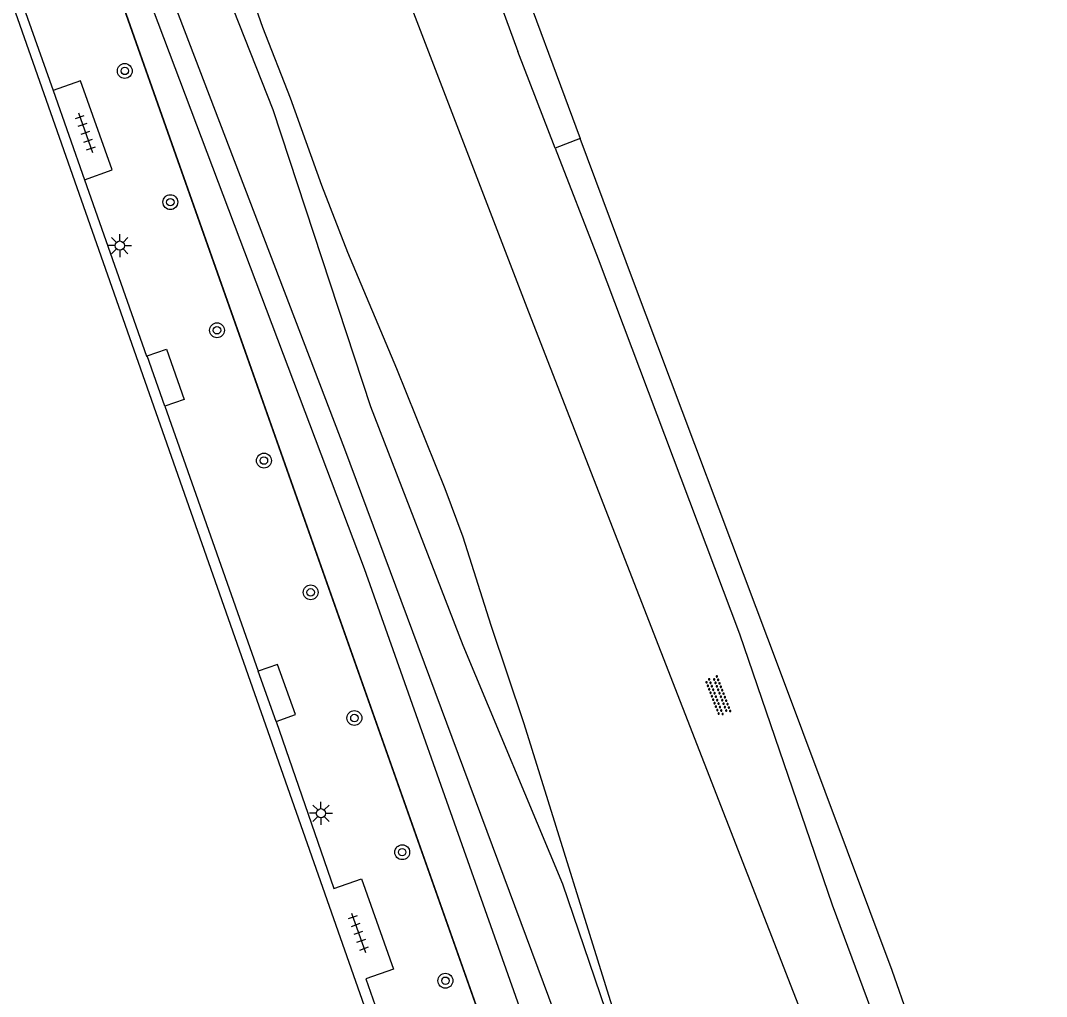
# Model space of a CAD drawing. Extents: x 135990 to 139000, y 393500 to 396000.
# Drawn here: x 136109.5 to 136164.7, y 395795.2 to 395847.7 of the extents above; entities that cross this region are included whole.
import ezdxf

# ---------------------------------------------------------------- set-up
doc = ezdxf.new("R2010")
doc.units = 0
for name, color, linetype in [('gg-afsc-hekwerk', 7, 'Continuous'), ('gg-bbg-overig bouwwerk', 7, 'Continuous'), ('gg-knt-BGT kruinlijn', 7, 'Continuous'), ('gg-knt-bovenkant onderkant talud', 7, 'Continuous'), ('gg-knt-verharding', 7, 'Continuous'), ('gt-symb-boom', 7, 'Continuous'), ('gt-symb-lichtmast', 7, 'Continuous'), ('gt-symb-overige verharding', 7, 'Continuous'), ('gt-symb-tegel verharding', 7, 'Continuous'), ('gx-grn-maaiveld', 7, 'Continuous')]:
    doc.layers.add(name, color=color, linetype=linetype)

# ---------------------------------------------------------------- blocks, each defined once
blk = doc.blocks.new('gt0-OVH')
at = {"layer": 'gt-symb-overige verharding'}
for points in [[(-0.972, 0.298), (-0.967, 0.308), (-0.965, 0.319), (-0.966, 0.33), (-0.971, 0.34), (-0.978, 0.348), (-0.988, 0.353), (-0.999, 0.355), (-1.01, 0.354), (-1.02, 0.349), (-1.028, 0.342), (-1.033, 0.332), (-1.035, 0.321), (-1.034, 0.31), (-1.029, 0.3), (-1.022, 0.292), (-1.012, 0.287), (-1.001, 0.285), (-0.99, 0.286), (-0.98, 0.291)], [(-0.872, 0.106), (-0.867, 0.116), (-0.865, 0.126), (-0.866, 0.137), (-0.871, 0.147), (-0.878, 0.156), (-0.888, 0.161), (-0.899, 0.163), (-0.91, 0.162), (-0.92, 0.157), (-0.928, 0.15), (-0.933, 0.14), (-0.935, 0.129), (-0.934, 0.118), (-0.929, 0.108), (-0.922, 0.1), (-0.912, 0.095), (-0.901, 0.092), (-0.89, 0.094), (-0.88, 0.098)], [(-0.772, 0.298), (-0.767, 0.308), (-0.765, 0.319), (-0.766, 0.33), (-0.771, 0.34), (-0.778, 0.348), (-0.788, 0.353), (-0.799, 0.355), (-0.81, 0.354), (-0.82, 0.349), (-0.828, 0.342), (-0.833, 0.332), (-0.835, 0.321), (-0.834, 0.31), (-0.829, 0.3), (-0.822, 0.292), (-0.812, 0.287), (-0.801, 0.285), (-0.79, 0.286), (-0.78, 0.291)], [(-0.672, 0.106), (-0.667, 0.116), (-0.665, 0.126), (-0.666, 0.137), (-0.671, 0.147), (-0.678, 0.156), (-0.688, 0.161), (-0.699, 0.163), (-0.71, 0.162), (-0.72, 0.157), (-0.728, 0.15), (-0.733, 0.14), (-0.735, 0.129), (-0.734, 0.118), (-0.729, 0.108), (-0.722, 0.1), (-0.712, 0.095), (-0.701, 0.092), (-0.69, 0.094), (-0.68, 0.098)], [(-0.572, 0.298), (-0.567, 0.308), (-0.565, 0.319), (-0.566, 0.33), (-0.571, 0.34), (-0.578, 0.348), (-0.588, 0.353), (-0.599, 0.355), (-0.61, 0.354), (-0.62, 0.349), (-0.628, 0.342), (-0.633, 0.332), (-0.635, 0.321), (-0.634, 0.31), (-0.629, 0.3), (-0.622, 0.292), (-0.612, 0.287), (-0.601, 0.285), (-0.59, 0.286), (-0.58, 0.291)], [(-0.472, 0.106), (-0.467, 0.116), (-0.465, 0.126), (-0.466, 0.137), (-0.471, 0.147), (-0.478, 0.156), (-0.488, 0.161), (-0.499, 0.163), (-0.51, 0.162), (-0.52, 0.157), (-0.528, 0.15), (-0.533, 0.14), (-0.535, 0.129), (-0.534, 0.118), (-0.529, 0.108), (-0.522, 0.1), (-0.512, 0.095), (-0.501, 0.092), (-0.49, 0.094), (-0.48, 0.098)], [(-0.372, 0.298), (-0.367, 0.308), (-0.365, 0.319), (-0.366, 0.33), (-0.371, 0.34), (-0.378, 0.348), (-0.388, 0.353), (-0.399, 0.355), (-0.41, 0.354), (-0.42, 0.349), (-0.428, 0.342), (-0.433, 0.332), (-0.435, 0.321), (-0.434, 0.31), (-0.429, 0.3), (-0.422, 0.292), (-0.412, 0.287), (-0.401, 0.285), (-0.39, 0.286), (-0.38, 0.291)], [(-0.272, 0.106), (-0.267, 0.116), (-0.265, 0.126), (-0.266, 0.137), (-0.271, 0.147), (-0.278, 0.156), (-0.288, 0.161), (-0.299, 0.163), (-0.31, 0.162), (-0.32, 0.157), (-0.328, 0.15), (-0.333, 0.14), (-0.335, 0.129), (-0.334, 0.118), (-0.329, 0.108), (-0.322, 0.1), (-0.312, 0.095), (-0.301, 0.092), (-0.29, 0.094), (-0.28, 0.098)], [(-0.172, 0.298), (-0.167, 0.308), (-0.165, 0.319), (-0.166, 0.33), (-0.171, 0.34), (-0.178, 0.348), (-0.188, 0.353), (-0.199, 0.355), (-0.21, 0.354), (-0.22, 0.349), (-0.228, 0.342), (-0.233, 0.332), (-0.235, 0.321), (-0.234, 0.31), (-0.229, 0.3), (-0.222, 0.292), (-0.212, 0.287), (-0.201, 0.285), (-0.19, 0.286), (-0.18, 0.291)], [(-0.072, 0.106), (-0.067, 0.116), (-0.065, 0.126), (-0.066, 0.137), (-0.071, 0.147), (-0.078, 0.156), (-0.088, 0.161), (-0.099, 0.163), (-0.11, 0.162), (-0.12, 0.157), (-0.128, 0.15), (-0.133, 0.14), (-0.135, 0.129), (-0.134, 0.118), (-0.129, 0.108), (-0.122, 0.1), (-0.112, 0.095), (-0.101, 0.092), (-0.09, 0.094), (-0.08, 0.098)], [(0.028, 0.298), (0.033, 0.308), (0.035, 0.319), (0.034, 0.33), (0.029, 0.34), (0.022, 0.348), (0.012, 0.353), (0.001, 0.355), (-0.01, 0.354), (-0.02, 0.349), (-0.028, 0.342), (-0.033, 0.332), (-0.035, 0.321), (-0.034, 0.31), (-0.029, 0.3), (-0.022, 0.292), (-0.012, 0.287), (-0.001, 0.285), (0.01, 0.286), (0.02, 0.291)], [(0.128, 0.106), (0.133, 0.116), (0.135, 0.126), (0.134, 0.137), (0.129, 0.147), (0.122, 0.156), (0.112, 0.161), (0.101, 0.163), (0.09, 0.162), (0.08, 0.157), (0.072, 0.15), (0.067, 0.14), (0.065, 0.129), (0.066, 0.118), (0.071, 0.108), (0.078, 0.1), (0.088, 0.095), (0.099, 0.092), (0.11, 0.094), (0.12, 0.098)], [(0.228, 0.298), (0.233, 0.308), (0.235, 0.319), (0.234, 0.33), (0.229, 0.34), (0.222, 0.348), (0.212, 0.353), (0.201, 0.355), (0.19, 0.354), (0.18, 0.349), (0.172, 0.342), (0.167, 0.332), (0.165, 0.321), (0.166, 0.31), (0.171, 0.3), (0.178, 0.292), (0.188, 0.287), (0.199, 0.285), (0.21, 0.286), (0.22, 0.291)], [(0.328, 0.106), (0.333, 0.116), (0.335, 0.126), (0.334, 0.137), (0.329, 0.147), (0.322, 0.156), (0.312, 0.161), (0.301, 0.163), (0.29, 0.162), (0.28, 0.157), (0.272, 0.15), (0.267, 0.14), (0.265, 0.129), (0.266, 0.118), (0.271, 0.108), (0.278, 0.1), (0.288, 0.095), (0.299, 0.092), (0.31, 0.094), (0.32, 0.098)], [(0.428, 0.298), (0.433, 0.308), (0.435, 0.319), (0.434, 0.33), (0.429, 0.34), (0.422, 0.348), (0.412, 0.353), (0.401, 0.355), (0.39, 0.354), (0.38, 0.349), (0.372, 0.342), (0.367, 0.332), (0.365, 0.321), (0.366, 0.31), (0.371, 0.3), (0.378, 0.292), (0.388, 0.287), (0.399, 0.285), (0.41, 0.286), (0.42, 0.291)], [(0.528, 0.106), (0.533, 0.116), (0.535, 0.126), (0.534, 0.137), (0.529, 0.147), (0.522, 0.156), (0.512, 0.161), (0.501, 0.163), (0.49, 0.162), (0.48, 0.157), (0.472, 0.15), (0.467, 0.14), (0.465, 0.129), (0.466, 0.118), (0.471, 0.108), (0.478, 0.1), (0.488, 0.095), (0.499, 0.092), (0.51, 0.094), (0.52, 0.098)], [(0.628, 0.298), (0.633, 0.308), (0.635, 0.319), (0.634, 0.33), (0.629, 0.34), (0.622, 0.348), (0.612, 0.353), (0.601, 0.355), (0.59, 0.354), (0.58, 0.349), (0.572, 0.342), (0.567, 0.332), (0.565, 0.321), (0.566, 0.31), (0.571, 0.3), (0.578, 0.292), (0.588, 0.287), (0.599, 0.285), (0.61, 0.286), (0.62, 0.291)], [(0.728, 0.106), (0.733, 0.116), (0.735, 0.126), (0.734, 0.137), (0.729, 0.147), (0.722, 0.156), (0.712, 0.161), (0.701, 0.163), (0.69, 0.162), (0.68, 0.157), (0.672, 0.15), (0.667, 0.14), (0.665, 0.129), (0.666, 0.118), (0.671, 0.108), (0.678, 0.1), (0.688, 0.095), (0.699, 0.092), (0.71, 0.094), (0.72, 0.098)], [(0.828, 0.298), (0.833, 0.308), (0.835, 0.319), (0.834, 0.33), (0.829, 0.34), (0.822, 0.348), (0.812, 0.353), (0.801, 0.355), (0.79, 0.354), (0.78, 0.349), (0.772, 0.342), (0.767, 0.332), (0.765, 0.321), (0.766, 0.31), (0.771, 0.3), (0.778, 0.292), (0.788, 0.287), (0.799, 0.285), (0.81, 0.286), (0.82, 0.291)], [(0.928, 0.106), (0.933, 0.116), (0.935, 0.126), (0.934, 0.137), (0.929, 0.147), (0.922, 0.156), (0.912, 0.161), (0.901, 0.163), (0.89, 0.162), (0.88, 0.157), (0.872, 0.15), (0.867, 0.14), (0.865, 0.129), (0.866, 0.118), (0.871, 0.108), (0.878, 0.1), (0.888, 0.095), (0.899, 0.092), (0.91, 0.094), (0.92, 0.098)], [(1.028, 0.298), (1.033, 0.308), (1.035, 0.319), (1.034, 0.33), (1.029, 0.34), (1.022, 0.348), (1.012, 0.353), (1.001, 0.355), (0.99, 0.354), (0.98, 0.349), (0.972, 0.342), (0.967, 0.332), (0.965, 0.321), (0.966, 0.31), (0.971, 0.3), (0.978, 0.292), (0.988, 0.287), (0.999, 0.285), (1.01, 0.286), (1.02, 0.291)], [(-0.972, -0.142), (-0.967, -0.132), (-0.965, -0.121), (-0.966, -0.11), (-0.971, -0.1), (-0.978, -0.092), (-0.988, -0.087), (-0.999, -0.085), (-1.01, -0.086), (-1.02, -0.091), (-1.028, -0.098), (-1.033, -0.108), (-1.035, -0.119), (-1.034, -0.13), (-1.029, -0.14), (-1.022, -0.148), (-1.012, -0.153), (-1.001, -0.155), (-0.99, -0.154), (-0.98, -0.149)], [(-0.872, -0.334), (-0.867, -0.324), (-0.865, -0.314), (-0.866, -0.303), (-0.871, -0.293), (-0.878, -0.284), (-0.888, -0.279), (-0.899, -0.277), (-0.91, -0.278), (-0.92, -0.283), (-0.928, -0.29), (-0.933, -0.3), (-0.935, -0.311), (-0.934, -0.322), (-0.929, -0.332), (-0.922, -0.34), (-0.912, -0.345), (-0.901, -0.348), (-0.89, -0.346), (-0.88, -0.342)], [(-0.772, -0.142), (-0.767, -0.132), (-0.765, -0.121), (-0.766, -0.11), (-0.771, -0.1), (-0.778, -0.092), (-0.788, -0.087), (-0.799, -0.085), (-0.81, -0.086), (-0.82, -0.091), (-0.828, -0.098), (-0.833, -0.108), (-0.835, -0.119), (-0.834, -0.13), (-0.829, -0.14), (-0.822, -0.148), (-0.812, -0.153), (-0.801, -0.155), (-0.79, -0.154), (-0.78, -0.149)], [(-0.672, -0.334), (-0.667, -0.324), (-0.665, -0.314), (-0.666, -0.303), (-0.671, -0.293), (-0.678, -0.284), (-0.688, -0.279), (-0.699, -0.277), (-0.71, -0.278), (-0.72, -0.283), (-0.728, -0.29), (-0.733, -0.3), (-0.735, -0.311), (-0.734, -0.322), (-0.729, -0.332), (-0.722, -0.34), (-0.712, -0.345), (-0.701, -0.348), (-0.69, -0.346), (-0.68, -0.342)], [(-0.572, -0.142), (-0.567, -0.132), (-0.565, -0.121), (-0.566, -0.11), (-0.571, -0.1), (-0.578, -0.092), (-0.588, -0.087), (-0.599, -0.085), (-0.61, -0.086), (-0.62, -0.091), (-0.628, -0.098), (-0.633, -0.108), (-0.635, -0.119), (-0.634, -0.13), (-0.629, -0.14), (-0.622, -0.148), (-0.612, -0.153), (-0.601, -0.155), (-0.59, -0.154), (-0.58, -0.149)], [(-0.472, -0.334), (-0.467, -0.324), (-0.465, -0.314), (-0.466, -0.303), (-0.471, -0.293), (-0.478, -0.284), (-0.488, -0.279), (-0.499, -0.277), (-0.51, -0.278), (-0.52, -0.283), (-0.528, -0.29), (-0.533, -0.3), (-0.535, -0.311), (-0.534, -0.322), (-0.529, -0.332), (-0.522, -0.34), (-0.512, -0.345), (-0.501, -0.348), (-0.49, -0.346), (-0.48, -0.342)], [(-0.372, -0.142), (-0.367, -0.132), (-0.365, -0.121), (-0.366, -0.11), (-0.371, -0.1), (-0.378, -0.092), (-0.388, -0.087), (-0.399, -0.085), (-0.41, -0.086), (-0.42, -0.091), (-0.428, -0.098), (-0.433, -0.108), (-0.435, -0.119), (-0.434, -0.13), (-0.429, -0.14), (-0.422, -0.148), (-0.412, -0.153), (-0.401, -0.155), (-0.39, -0.154), (-0.38, -0.149)], [(-0.272, -0.334), (-0.267, -0.324), (-0.265, -0.314), (-0.266, -0.303), (-0.271, -0.293), (-0.278, -0.284), (-0.288, -0.279), (-0.299, -0.277), (-0.31, -0.278), (-0.32, -0.283), (-0.328, -0.29), (-0.333, -0.3), (-0.335, -0.311), (-0.334, -0.322), (-0.329, -0.332), (-0.322, -0.34), (-0.312, -0.345), (-0.301, -0.348), (-0.29, -0.346), (-0.28, -0.342)], [(-0.172, -0.142), (-0.167, -0.132), (-0.165, -0.121), (-0.166, -0.11), (-0.171, -0.1), (-0.178, -0.092), (-0.188, -0.087), (-0.199, -0.085), (-0.21, -0.086), (-0.22, -0.091), (-0.228, -0.098), (-0.233, -0.108), (-0.235, -0.119), (-0.234, -0.13), (-0.229, -0.14), (-0.222, -0.148), (-0.212, -0.153), (-0.201, -0.155), (-0.19, -0.154), (-0.18, -0.149)], [(-0.072, -0.334), (-0.067, -0.324), (-0.065, -0.314), (-0.066, -0.303), (-0.071, -0.293), (-0.078, -0.284), (-0.088, -0.279), (-0.099, -0.277), (-0.11, -0.278), (-0.12, -0.283), (-0.128, -0.29), (-0.133, -0.3), (-0.135, -0.311), (-0.134, -0.322), (-0.129, -0.332), (-0.122, -0.34), (-0.112, -0.345), (-0.101, -0.348), (-0.09, -0.346), (-0.08, -0.342)], [(0.028, -0.142), (0.033, -0.132), (0.035, -0.121), (0.034, -0.11), (0.029, -0.1), (0.022, -0.092), (0.012, -0.087), (0.001, -0.085), (-0.01, -0.086), (-0.02, -0.091), (-0.028, -0.098), (-0.033, -0.108), (-0.035, -0.119), (-0.034, -0.13), (-0.029, -0.14), (-0.022, -0.148), (-0.012, -0.153), (-0.001, -0.155), (0.01, -0.154), (0.02, -0.149)], [(0.128, -0.334), (0.133, -0.324), (0.135, -0.314), (0.134, -0.303), (0.129, -0.293), (0.122, -0.284), (0.112, -0.279), (0.101, -0.277), (0.09, -0.278), (0.08, -0.283), (0.072, -0.29), (0.067, -0.3), (0.065, -0.311), (0.066, -0.322), (0.071, -0.332), (0.078, -0.34), (0.088, -0.345), (0.099, -0.348), (0.11, -0.346), (0.12, -0.342)], [(0.228, -0.142), (0.233, -0.132), (0.235, -0.121), (0.234, -0.11), (0.229, -0.1), (0.222, -0.092), (0.212, -0.087), (0.201, -0.085), (0.19, -0.086), (0.18, -0.091), (0.172, -0.098), (0.167, -0.108), (0.165, -0.119), (0.166, -0.13), (0.171, -0.14), (0.178, -0.148), (0.188, -0.153), (0.199, -0.155), (0.21, -0.154), (0.22, -0.149)], [(0.328, -0.334), (0.333, -0.324), (0.335, -0.314), (0.334, -0.303), (0.329, -0.293), (0.322, -0.284), (0.312, -0.279), (0.301, -0.277), (0.29, -0.278), (0.28, -0.283), (0.272, -0.29), (0.267, -0.3), (0.265, -0.311), (0.266, -0.322), (0.271, -0.332), (0.278, -0.34), (0.288, -0.345), (0.299, -0.348), (0.31, -0.346), (0.32, -0.342)], [(0.428, -0.142), (0.433, -0.132), (0.435, -0.121), (0.434, -0.11), (0.429, -0.1), (0.422, -0.092), (0.412, -0.087), (0.401, -0.085), (0.39, -0.086), (0.38, -0.091), (0.372, -0.098), (0.367, -0.108), (0.365, -0.119), (0.366, -0.13), (0.371, -0.14), (0.378, -0.148), (0.388, -0.153), (0.399, -0.155), (0.41, -0.154), (0.42, -0.149)], [(0.528, -0.334), (0.533, -0.324), (0.535, -0.314), (0.534, -0.303), (0.529, -0.293), (0.522, -0.284), (0.512, -0.279), (0.501, -0.277), (0.49, -0.278), (0.48, -0.283), (0.472, -0.29), (0.467, -0.3), (0.465, -0.311), (0.466, -0.322), (0.471, -0.332), (0.478, -0.34), (0.488, -0.345), (0.499, -0.348), (0.51, -0.346), (0.52, -0.342)], [(0.628, -0.142), (0.633, -0.132), (0.635, -0.121), (0.634, -0.11), (0.629, -0.1), (0.622, -0.092), (0.612, -0.087), (0.601, -0.085), (0.59, -0.086), (0.58, -0.091), (0.572, -0.098), (0.567, -0.108), (0.565, -0.119), (0.566, -0.13), (0.571, -0.14), (0.578, -0.148), (0.588, -0.153), (0.599, -0.155), (0.61, -0.154), (0.62, -0.149)], [(0.728, -0.334), (0.733, -0.324), (0.735, -0.314), (0.734, -0.303), (0.729, -0.293), (0.722, -0.284), (0.712, -0.279), (0.701, -0.277), (0.69, -0.278), (0.68, -0.283), (0.672, -0.29), (0.667, -0.3), (0.665, -0.311), (0.666, -0.322), (0.671, -0.332), (0.678, -0.34), (0.688, -0.345), (0.699, -0.348), (0.71, -0.346), (0.72, -0.342)], [(0.828, -0.142), (0.833, -0.132), (0.835, -0.121), (0.834, -0.11), (0.829, -0.1), (0.822, -0.092), (0.812, -0.087), (0.801, -0.085), (0.79, -0.086), (0.78, -0.091), (0.772, -0.098), (0.767, -0.108), (0.765, -0.119), (0.766, -0.13), (0.771, -0.14), (0.778, -0.148), (0.788, -0.153), (0.799, -0.155), (0.81, -0.154), (0.82, -0.149)], [(0.928, -0.334), (0.933, -0.324), (0.935, -0.314), (0.934, -0.303), (0.929, -0.293), (0.922, -0.284), (0.912, -0.279), (0.901, -0.277), (0.89, -0.278), (0.88, -0.283), (0.872, -0.29), (0.867, -0.3), (0.865, -0.311), (0.866, -0.322), (0.871, -0.332), (0.878, -0.34), (0.888, -0.345), (0.899, -0.348), (0.91, -0.346), (0.92, -0.342)], [(1.028, -0.142), (1.033, -0.132), (1.035, -0.121), (1.034, -0.11), (1.029, -0.1), (1.022, -0.092), (1.012, -0.087), (1.001, -0.085), (0.99, -0.086), (0.98, -0.091), (0.972, -0.098), (0.967, -0.108), (0.965, -0.119), (0.966, -0.13), (0.971, -0.14), (0.978, -0.148), (0.988, -0.153), (0.999, -0.155), (1.01, -0.154), (1.02, -0.149)]]:
    blk.add_lwpolyline(points, close=True, dxfattribs=at)
blk = doc.blocks.new('gt0-LMAST')
at = {"layer": 'gt-symb-lichtmast'}
for p, q in [((-0.005, 0.246), (-0.005, 0.621)), ((-0.182, 0.173), (-0.447, 0.438)), ((0.172, 0.173), (0.437, 0.438)), ((-0.255, -0.004), (-0.63, -0.004)), ((-0.182, -0.181), (-0.447, -0.446)), ((-0.005, -0.254), (-0.005, -0.629)), ((0.437, -0.446), (0.172, -0.181)), ((0.245, -0.004), (0.62, -0.004))]:
    blk.add_line(p, q, dxfattribs=at)
blk.add_circle((-0.005, -0.004), 0.25, dxfattribs=at)
blk = doc.blocks.new('gt0-BOOM')
at = {"layer": 'gt-symb-boom'}
for radius in [0.4, 0.2]:
    blk.add_circle((0, 0), radius, dxfattribs=at)
blk = doc.blocks.new('gt0-TEG1')
at = {"layer": 'gt-symb-tegel verharding'}
for p, q in [((-1.125, 0), (1.125, 0)), ((-0.9, -0.25), (-0.9, 0.25)), ((-0.45, -0.25), (-0.45, 0.25)), ((0, -0.25), (0, 0.25)), ((0.45, -0.25), (0.45, 0.25)), ((0.9, -0.25), (0.9, 0.25))]:
    blk.add_line(p, q, dxfattribs=at)

msp = doc.modelspace()

# ---------------------------------------------------------------- linework, layer by layer
at = {"layer": 'gg-afsc-hekwerk'}
for p, q in [((136103.149, 395866.98), (136111.254, 395843.918)), ((136135.1, 395791.647), (136111.438, 395858.672)), ((136111.254, 395843.918), (136112.939, 395839.124)), ((136117.265, 395826.932), (136122.293, 395812.672))]:
    msp.add_line(p, q, dxfattribs=at)
for points in [[(136111.438, 395858.672), (136135.1, 395791.647), (136143.698, 395766.152)], [(136112.939, 395839.124), (136116.276, 395829.629), (136116.322, 395829.645)], [(136123.258, 395809.97), (136126.361, 395800.987), (136127.86, 395801.511), (136129.579, 395796.647), (136128.077, 395796.122), (136136.116, 395773.156), (136080.421, 395753.595), (136080.358, 395753.775)]]:
    msp.add_lwpolyline(points, dxfattribs=at)
at = {"layer": 'gg-bbg-overig bouwwerk'}
for p, q in [((136117.265, 395826.932), (136116.322, 395829.645)), ((136123.258, 395809.97), (136122.293, 395812.672))]:
    msp.add_line(p, q, dxfattribs=at)
for points in [[(136116.322, 395829.645), (136117.361, 395830.006), (136118.304, 395827.293), (136117.265, 395826.932)], [(136123.258, 395809.97), (136124.294, 395810.34), (136123.329, 395813.042), (136122.293, 395812.672)]]:
    msp.add_lwpolyline(points, dxfattribs=at)
at = {"layer": 'gg-knt-BGT kruinlijn'}
for p, q in [((136138.28, 395840.824), (136140.583, 395834.871)), ((136140.583, 395834.871), (136148.194, 395814.679)), ((136148.194, 395814.679), (136153.184, 395800.108)), ((136153.184, 395800.108), (136155.916, 395792.723))]:
    msp.add_line(p, q, dxfattribs=at)
at = {"layer": 'gg-knt-bovenkant onderkant talud'}
msp.add_lwpolyline([(136117.555, 395861.096), (136119.547, 395855.928), (136120.678, 395852.83), (136121.926, 395849.029), (136122.529, 395847.338), (136124.005, 395843.536), (136125.701, 395838.832), (136127.093, 395835.232), (136129.738, 395828.973), (136132.335, 395822.502), (136133.296, 395819.914), (136134.819, 395815.151), (136136.591, 395809.871), (136141.843, 395793), (136143.396, 395788.247), (136144.529, 395785.045), (136145.759, 395781.743), (136149.205, 395772.882)], dxfattribs=at)
at = {"layer": 'gg-knt-verharding'}
for points in [[(136048.132, 395847.054), (136102.827, 395866.304), (136135.438, 395773.474), (136080.76, 395754.222), (136048.132, 395847.054)], [(136112.939, 395839.124), (136114.44, 395839.651), (136112.736, 395844.439), (136111.254, 395843.918)]]:
    msp.add_lwpolyline(points, dxfattribs=at)
at = {"layer": 'gx-grn-maaiveld'}
for p, q in [((136138.28, 395840.824), (136136.268, 395846.024)), ((136139.627, 395841.335), (136138.28, 395840.824))]:
    msp.add_line(p, q, dxfattribs=at)
for points in [[(136164.711, 395751.666), (136162.661, 395758.829), (136160.097, 395769.164), (136157.652, 395776.684), (136154.592, 395786.426), (136136.857, 395832.005), (136109.394, 395903.412), (136089.873, 395955.63), (136086.811, 395965.15), (136083.551, 395969.67)], [(136130.928, 395865.231), (136135.798, 395851.662), (136139.627, 395841.335)], [(136129.45, 395864.659), (136132.045, 395857.531), (136136.268, 395846.024)], [(136115.98, 395860.472), (136116.408, 395859.644), (136116.981, 395858.345), (136123.076, 395842.906), (136128.333, 395826.927), (136133.307, 395814.071), (136138.663, 395801.236), (136142.13, 395791.065), (136145.356, 395781.821), (136147.46, 395774.422), (136147.921, 395772.069), (136148.229, 395770.353), (136148.177, 395769.146), (136147.829, 395768.14), (136147.272, 395767.66), (136146.029, 395767.512), (136144.847, 395767.987), (136143.953, 395769.002), (136143.134, 395770.943), (136141.896, 395773.966), (136135.1, 395791.647)], [(136113.492, 395859.486), (136114.281, 395857.755), (136126.934, 395824.645), (136141.281, 395786.093), (136147.123, 395769.755), (136145.525, 395769.157), (136141.832, 395779.161), (136128.016, 395818.182), (136112.551, 395859.113)], [(136159.743, 395792.246), (136159.669, 395792.22), (136159.293, 395792.192), (136158.875, 395792.243), (136158.487, 395792.389), (136158.095, 395792.802), (136157.681, 395793.247), (136157.33, 395793.95), (136156.4, 395796.569), (136150.404, 395812.628), (136142.481, 395833.638), (136139.627, 395841.335)]]:
    msp.add_lwpolyline(points, dxfattribs=at)

# ---------------------------------------------------------------- block references
at = {"layer": 'gt-symb-boom'}
for p in [(136115.115, 395844.977), (136117.565, 395837.916), (136120.076, 395831.023), (136122.602, 395824.01), (136125.116, 395816.918), (136127.469, 395810.156), (136130.041, 395802.937), (136132.368, 395796.02)]:
    msp.add_blockref('gt0-BOOM', p, dxfattribs=at)
at = {"layer": 'gt-symb-lichtmast'}
for p in [(136114.85, 395835.581), (136125.676, 395805.035)]:
    msp.add_blockref('gt0-LMAST', p, dxfattribs=at)
at = {"layer": 'gt-symb-overige verharding', "rotation": -68.77323173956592}
msp.add_blockref('gt0-OVH', (136147.035, 395811.35), dxfattribs=at)
at = {"layer": 'gt-symb-tegel verharding', "rotation": -70.67751762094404}
for p in [(136112.997, 395841.656), (136127.693, 395798.603)]:
    msp.add_blockref('gt0-TEG1', p, dxfattribs=at)

doc.saveas('drawing.dxf')
